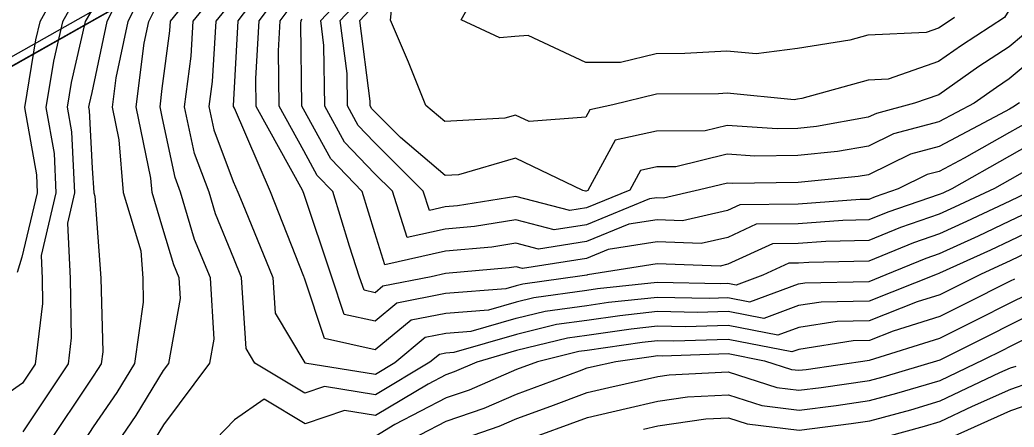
# Model space of a CAD drawing. Extents: x 42655 to 43811, y -141820 to -141156.
# Drawn here: x 42961.1 to 43032.8, y -141542.1 to -141512.7 of the extents above; entities that cross this region are included whole.
import ezdxf

# ---------------------------------------------------------------- set-up
doc = ezdxf.new("R2010")
doc.units = 0
for name, color, linetype in [('D-STR-STR2トンネル', 7, 'Continuous'), ('ZE_HICN', 7, 'Continuous'), ('ZE_LWCN', 7, 'Continuous'), ('着色', 7, 'Continuous')]:
    doc.layers.add(name, color=color, linetype=linetype)

msp = doc.modelspace()

# ---------------------------------------------------------------- linework, layer by layer
at = {"layer": 'D-STR-STR2トンネル'}
for p, q in [((43091.527, -141441.393), (42779.268, -141617.731)), ((43091.822, -141441.915), (42779.563, -141618.253))]:
    msp.add_line(p, q, dxfattribs=at)
at = {"layer": 'ZE_HICN'}
for points in [[(42981.675, -141539.614), (42978.056, -141537.438), (42977.434, -141536.397), (42977.111, -141531.28), (42976.541, -141529.894), (42975.228, -141526.698), (42974.762, -141525.128), (42973.715, -141522.35), (42972.992, -141518.973), (42973.466, -141515.329), (42973.622, -141512.808), (42976.445, -141509.333)], [(42995.734, -141514.02), (42992.947, -141512.717), (42994.499, -141509.922)], [(42966.281, -141512.057), (42965.842, -141512.844), (42964.835, -141517.231), (42964.546, -141519.013), (42964.856, -141520.788), (42965.077, -141525.173), (42964.555, -141527.353), (42964.756, -141531.337), (42964.832, -141535.611), (42964.602, -141537.501), (42961.335, -141542.383)], [(42987.444, -141530.354), (42986.709, -141528.047), (42985.805, -141525.076), (42983.552, -141522.717), (42981.579, -141519.144), (42981.463, -141518.934), (42981.387, -141512.969), (42981.398, -141512.771), (42981.47, -141512.676)], [(43028.497, -141512.551), (43027.746, -141513.04), (43027.346, -141513.324), (43026.463, -141513.632), (43022.26, -141513.813), (43020.946, -141514.179), (43017.176, -141514.768), (43014.196, -141515.169), (43012.089, -141514.965), (43009.066, -141515.142), (43007.002, -141515.152), (43004.431, -141515.781), (43001.916, -141515.775), (42997.758, -141513.832), (42996.819, -141513.919), (42995.734, -141514.02)], [(43033.676, -141520.154), (43032.469, -141520.84), (43029.207, -141522.672), (43027.394, -141523.631), (43026.543, -141523.853), (43024.432, -141524.895), (43022.773, -141525.458), (43022.315, -141525.646), (43021.695, -141525.66), (43017.229, -141525.992), (43013.037, -141526.035), (43012.143, -141526.445), (43008.885, -141527.181), (43007.058, -141527.115), (43005.033, -141527.44), (43001.977, -141528.688), (42998.503, -141529.227), (42996.889, -141528.806), (42995.149, -141529.086), (42991.804, -141529.386), (42987.444, -141530.354)], [(43035.73, -141527.092), (43032.506, -141528.632), (43031.086, -141529.303), (43027.429, -141530.973), (43027.383, -141530.989), (43027.246, -141531.045), (43022.35, -141532.971), (43018.881, -141533.045), (43017.263, -141533.298), (43014.763, -141534.233), (43012.177, -141533.728), (43009.97, -141533.799), (43007.089, -141533.735), (43004.377, -141534.029), (43002.003, -141534.363), (42999.802, -141534.668), (42996.92, -141535.377), (42992.416, -141536.671), (42991.838, -141536.717), (42991.371, -141536.81), (42990.682, -141537.379), (42986.764, -141539.719), (42983.094, -141539.136), (42981.675, -141539.614)], [(42997.312, -141543.079), (43002.036, -141541.351), (43004.831, -141540.701), (43007.119, -141540.179), (43009.247, -141539.872), (43012.205, -141539.723), (43014.624, -141540.504), (43017.298, -141540.839), (43019.981, -141540.493), (43022.383, -141540.144), (43024.353, -141539.61), (43027.465, -141538.688), (43030.618, -141537.192), (43031.985, -141536.509), (43032.542, -141536.229), (43035.598, -141534.717)]]:
    msp.add_lwpolyline(points, dxfattribs=at)
at = {"layer": 'ZE_LWCN'}
for points in [[(43035.827, -141506.354), (43032.428, -141512.037), (43032.106, -141512.534), (43029.006, -141514.552), (43027.357, -141515.722), (43023.713, -141516.994), (43022.275, -141517.056), (43017.505, -141518.388), (43017.193, -141518.436), (43016.947, -141518.47), (43012.103, -141518.001), (43011.479, -141518.038), (43007.015, -141518.058), (43003.869, -141518.829), (43002.222, -141519.188), (43001.935, -141519.718), (42997.832, -141520.048), (42996.846, -141519.574), (42996.077, -141519.798)], [(42970.893, -141542.882), (42971.509, -141541.876), (42974.831, -141537.453), (42975.139, -141535.72), (42974.859, -141531.29), (42973.726, -141528.534), (42972.718, -141525.137), (42972.314, -141524.064), (42971.406, -141519.825), (42971.229, -141518.982), (42971.396, -141517.67), (42971.938, -141513.496), (42971.98, -141512.816), (42976.436, -141507.332)], [(42965.482, -141507.627), (42962.559, -141512.86), (42962.264, -141514.146), (42961.472, -141519.027), (42962.32, -141523.889), (42962.385, -141525.186), (42961.276, -141529.813), (42960.922, -141530.92)], [(42989.045, -141528.396), (42987.984, -141525.066), (42986.689, -141523.772), (42984.534, -141521.516), (42983.105, -141518.926), (42983.049, -141514.57), (42982.818, -141512.765), (42986.619, -141508.713)], [(42966.268, -141509.15), (42964.2, -141512.852), (42963.55, -141515.689), (42963.009, -141519.02), (42963.588, -141522.338), (42963.731, -141525.179), (42962.653, -141529.679), (42962.737, -141531.347), (42962.769, -141533.136), (42962.235, -141537.512), (42961.319, -141538.882), (42958.801, -141540.632)], [(42968.917, -141509.872), (42967.39, -141512.837), (42966.309, -141517.954), (42966.121, -141518.773), (42966.083, -141519.006), (42966.124, -141519.237), (42966.334, -141523.407), (42966.468, -141525.167), (42966.541, -141525.405), (42966.974, -141531.327), (42967.102, -141536.634), (42966.979, -141537.49), (42966.733, -141537.892), (42966.404, -141538.373), (42962.89, -141543.671)], [(42981.615, -141531.284), (42981.613, -141531.258), (42981.591, -141531.205), (42979.204, -141525.107), (42976.588, -141519.075), (42976.523, -141518.957), (42976.522, -141518.917), (42976.869, -141512.793), (42979.09, -141509.82)], [(42990.647, -141526.438), (42990.206, -141525.056), (42986.679, -141521.531), (42985.517, -141520.315), (42984.746, -141518.918), (42984.716, -141516.57), (42984.227, -141512.758), (42986.626, -141510.202)], [(42984.515, -141533.936), (42983.619, -141531.249), (42981.608, -141525.218), (42981.56, -141525.096), (42981.509, -141524.978), (42978.17, -141518.949), (42978.144, -141516.935), (42978.379, -141512.786), (42979.883, -141510.772)], [(42969.851, -141510.992), (42968.905, -141512.83), (42968.048, -141516.884), (42967.78, -141518.998), (42968.273, -141521.355), (42968.562, -141525.157), (42969.842, -141529.365), (42969.984, -141531.313), (42970.027, -141533.058), (42969.39, -141537.478), (42968.12, -141539.555), (42966.422, -141542.041), (42965.348, -141543.66)], [(42976.454, -141511.334), (42975.263, -141512.8), (42974.993, -141517.161), (42974.759, -141518.965), (42975.117, -141520.637), (42976.515, -141524.349), (42976.849, -141525.118), (42977.142, -141525.867), (42979.362, -141531.269), (42979.524, -141533.84), (42981.665, -141537.421), (42986.757, -141538.231)], [(43001.914, -141525.056), (43001.705, -141525.002), (42996.86, -141522.671), (42992.748, -141523.868), (42991.778, -141523.924), (42988.557, -141521.178), (42986.668, -141519.29), (42986.499, -141519.114), (42986.387, -141518.911), (42986.383, -141518.57), (42985.637, -141512.752), (42986.632, -141511.69)], [(42996.077, -141519.798), (42991.76, -141520.048), (42990.404, -141518.892), (42989.153, -141515.764), (42987.837, -141512.741), (42988.022, -141511.054)], [(42967.847, -141543.648), (42969.506, -141541.219), (42971.491, -141537.976), (42971.873, -141537.467), (42972.702, -141532.797), (42972.608, -141531.301), (42972.225, -141530.37), (42971.443, -141527.735), (42970.656, -141525.147), (42970.578, -141524.12), (42969.505, -141518.99), (42970.088, -141514.39), (42970.419, -141512.823), (42970.785, -141512.113)], [(42985.94, -141532.193), (42985.622, -141531.24), (42984.885, -141529.028), (42983.685, -141525.086), (42982.57, -141523.919), (42981.593, -141522.15), (42979.816, -141518.942), (42979.766, -141514.952), (42979.889, -141512.779), (42980.677, -141511.724)], [(43033.472, -141513.782), (43032.44, -141514.649), (43030.266, -141516.064), (43027.368, -141518.119), (43025.629, -141518.727), (43022.871, -141519.448), (43022.288, -141519.735), (43018.561, -141520.405), (43017.203, -141520.541), (43015.729, -141520.559), (43012.114, -141520.326), (43010.54, -141520.706), (43007.028, -141520.722), (43004.043, -141521.372), (43002.08, -141525), (43001.96, -141525.049), (43001.914, -141525.056)], [(43034.617, -141515.156), (43032.451, -141516.974), (43031.527, -141517.576), (43029.932, -141518.707), (43027.378, -141520.059), (43024.095, -141520.916), (43022.297, -141521.803), (43020.061, -141522.205), (43017.212, -141522.491), (43014.118, -141522.53), (43012.124, -141522.401), (43008.424, -141523.294), (43007.04, -141523.301), (43005.864, -141523.557), (43005.091, -141524.986), (43001.965, -141526.262), (43000.777, -141526.446), (42996.873, -141525.43), (42992.665, -141526.106), (42991.789, -141526.185), (42990.647, -141526.438)], [(43033.186, -141518.692), (43032.71, -141518.996), (43032.461, -141519.138), (43031.788, -141519.516), (43027.386, -141521.845), (43025.319, -141522.385), (43022.307, -141523.871), (43021.562, -141524.005), (43017.222, -141524.442), (43012.506, -141524.5), (43012.134, -141524.476), (43010.118, -141524.962), (43007.524, -141525.548), (43007.05, -141525.531), (43006.525, -141525.615), (43001.971, -141527.475), (42999.64, -141527.837), (42996.881, -141527.118), (42993.907, -141527.596), (42991.796, -141527.785), (42989.045, -141528.396)], [(43034.641, -141521.313), (43032.477, -141522.542), (43028.32, -141524.877), (43027.657, -141525.19), (43027.402, -141525.306), (43023.695, -141526.564), (43022.322, -141527.127), (43020.461, -141527.169), (43017.235, -141527.408), (43014.208, -141527.439), (43012.152, -141528.383), (43010.246, -141528.813), (43007.065, -141528.7), (43003.54, -141529.265), (43001.982, -141529.902), (42997.366, -141530.617), (42996.897, -141530.495), (42996.391, -141530.576), (42991.811, -141530.987), (42990.78, -141531.216), (42987.286, -141531.908), (42986.729, -141532.368), (42985.94, -141532.193)], [(43035.607, -141522.471), (43032.485, -141524.245), (43031.385, -141524.863), (43028.514, -141526.218), (43027.409, -141526.723), (43024.617, -141527.67), (43022.329, -141528.609), (43019.227, -141528.677), (43017.242, -141528.825), (43015.379, -141528.844), (43012.161, -141530.321), (43011.607, -141530.446), (43007.072, -141530.284), (43002.048, -141531.09), (43001.988, -141531.115), (43001.665, -141531.165), (42997.377, -141531.759), (42996.903, -141531.876), (42996.163, -141532.088), (42991.818, -141532.438), (42988.307, -141533.134), (42986.739, -141534.429), (42984.515, -141533.936)], [(43034.427, -141524.849), (43032.493, -141525.773), (43029.371, -141527.246), (43027.415, -141528.14), (43025.539, -141528.777), (43022.336, -141530.09), (43017.993, -141530.186), (43017.249, -141530.242), (43016.55, -141530.249), (43014.687, -141531.104), (43012.757, -141531.826), (43012.167, -141531.711), (43011.665, -141531.727), (43007.079, -141531.625), (43002.763, -141532.093), (43001.993, -141532.201), (42998.186, -141532.729), (42996.909, -141533.043), (42994.914, -141533.616), (42991.825, -141533.864), (42989.328, -141534.359), (42986.749, -141536.49), (42983.09, -141535.678), (42981.636, -141531.319), (42981.615, -141531.284)], [(42986.757, -141538.231), (42988.163, -141537.391), (42990.35, -141535.584), (42991.831, -141535.291), (42993.665, -141535.143), (42996.914, -141534.21), (42998.994, -141533.699), (43001.998, -141533.282), (43003.57, -141533.061), (43007.084, -141532.68), (43010.817, -141532.763), (43012.172, -141532.719), (43013.76, -141533.029), (43017.256, -141531.722), (43017.718, -141531.65), (43022.343, -141531.551), (43023.585, -141531.062), (43026.461, -141529.883), (43027.422, -141529.556), (43030.229, -141528.275), (43032.499, -141527.203), (43037.455, -141524.834)], [(43033.806, -141529.444), (43032.513, -141530.062), (43031.943, -141530.331), (43030.413, -141531.03), (43028.303, -141532.093), (43027.436, -141532.526), (43025.8, -141533.036), (43022.356, -141534.39), (43020.044, -141534.44), (43017.27, -141534.874), (43015.767, -141535.437), (43012.182, -141534.736), (43009.122, -141534.836), (43007.094, -141534.79), (43005.184, -141534.997), (43002.008, -141535.444), (43000.611, -141535.638), (42996.925, -141536.544), (42994.075, -141537.363), (42992.428, -141538.077), (42991.845, -141538.278), (42990.552, -141538.949), (42986.771, -141541.208), (42984.523, -141540.85), (42981.685, -141541.807), (42978.733, -141540.032), (42976.596, -141541.53), (42974.57, -141543.617)], [(43032.822, -141531.386), (43032.52, -141531.536), (43029.224, -141533.197), (43027.443, -141534.086), (43024.085, -141535.133), (43022.363, -141535.81), (43021.207, -141535.835), (43017.278, -141536.45), (43016.77, -141536.64), (43012.186, -141535.745), (43008.275, -141535.872), (43007.099, -141535.846), (43005.992, -141535.966), (43002.013, -141536.526), (43001.419, -141536.608), (42998.431, -141537.342), (42996.932, -141537.898), (42993.514, -141539.38), (42991.853, -141539.952), (42988.166, -141541.867), (42986.778, -141542.696)], [(42988.152, -141543.553), (42991.861, -141541.627), (42994.6, -141540.684), (42996.94, -141539.669), (43001.476, -141537.988), (43002.019, -141537.789), (43002.341, -141537.714), (43004.084, -141537.316), (43006.799, -141536.934), (43007.103, -141536.901), (43007.427, -141536.908), (43012.191, -141536.754), (43014.813, -141537.266), (43016.759, -141537.894), (43017.285, -141537.96), (43017.813, -141537.891), (43022.37, -141537.23), (43027.451, -141535.646), (43030.144, -141534.301), (43032.527, -141533.1), (43033.748, -141532.497)], [(42991.869, -141543.301), (42995.687, -141541.987), (42996.948, -141541.44), (42999.394, -141540.533), (43002.028, -141539.57), (43003.586, -141539.208), (43007.11, -141538.403), (43007.925, -141538.285), (43012.197, -141538.071), (43015.691, -141539.199), (43017.292, -141539.4), (43018.897, -141539.192), (43022.377, -141538.687), (43023.361, -141538.42), (43027.458, -141537.207), (43031.064, -141535.405), (43032.534, -141534.665), (43034.673, -141533.607)], [(43006.076, -141542.195), (43007.127, -141541.955), (43010.57, -141541.458), (43012.213, -141541.375), (43013.557, -141541.809), (43017.305, -141542.279), (43021.065, -141541.793), (43022.39, -141541.601), (43025.345, -141540.799), (43027.472, -141540.169), (43031.772, -141538.129), (43032.549, -141537.782), (43032.936, -141537.65)], [(43022.397, -141543.058), (43026.336, -141541.989), (43027.479, -141541.651), (43029.788, -141540.555), (43032.556, -141539.319), (43033.935, -141538.849)], [(43027.804, -141542.981), (43032.563, -141540.856), (43034.935, -141540.048)]]:
    msp.add_lwpolyline(points, dxfattribs=at)
at = {"layer": '着色'}
msp.add_lwpolyline([(42779.563, -141618.253), (43091.823, -141441.915), (43087.053, -141433.469), (42774.793, -141609.807)], close=True, dxfattribs=at)

doc.saveas('drawing.dxf')
